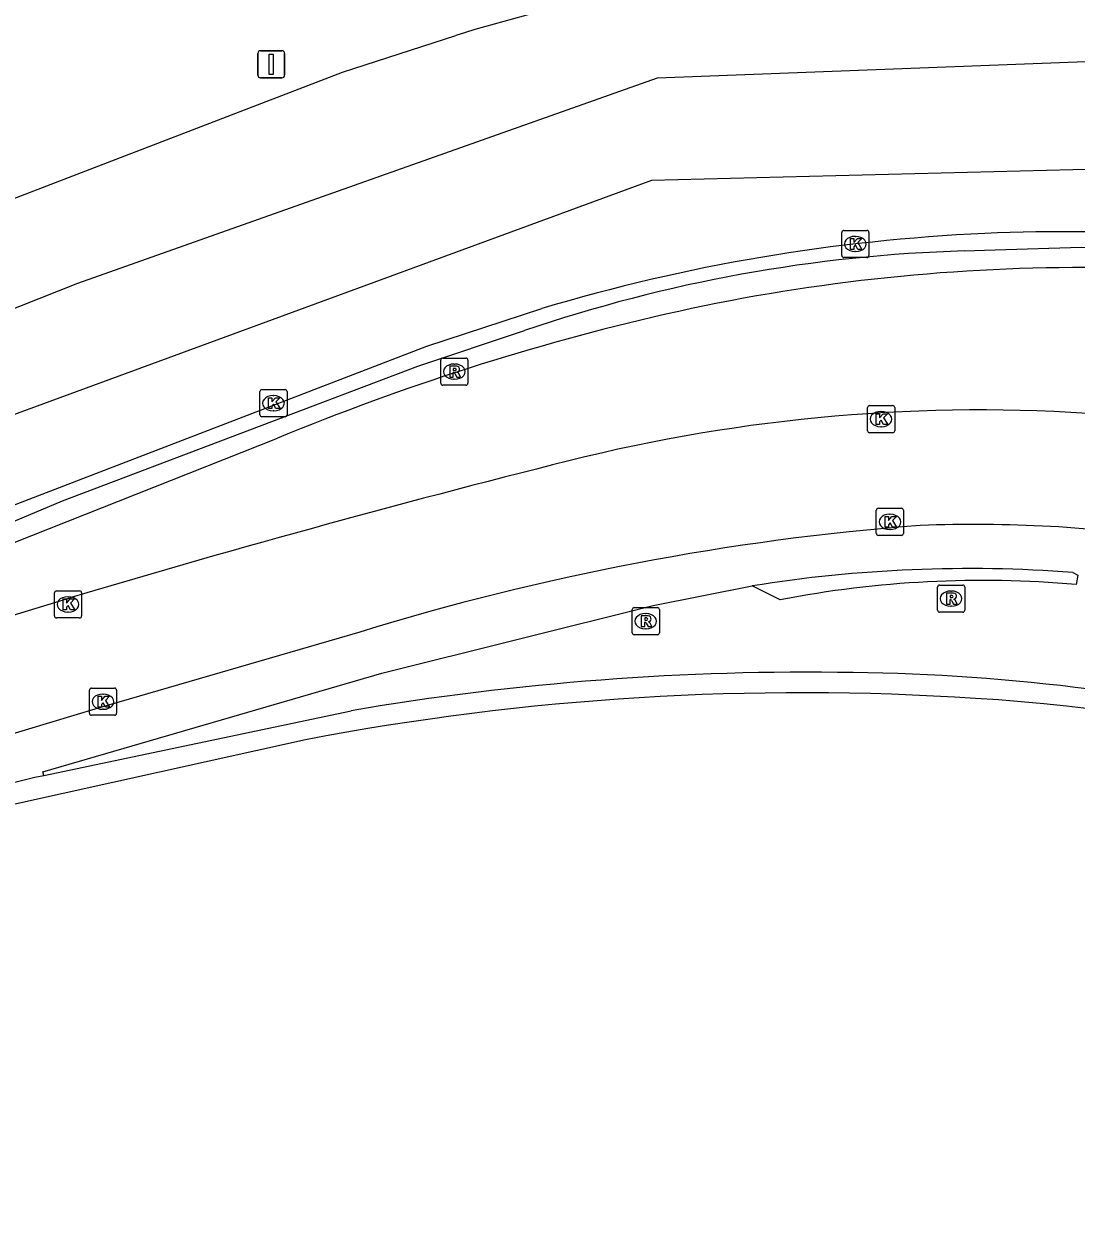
# Model space of a CAD drawing. Extents: x 161477 to 163040, y 383680 to 384868.
# Drawn here: x 162788.55 to 162827.32, y 384141.6 to 384185.7 of the extents above; entities that cross this region are included whole.
import ezdxf

# ---------------------------------------------------------------- set-up
doc = ezdxf.new("R2010")
doc.units = 0
for name, color, linetype in [('IMGEO_Berm_groen', 7, 'Continuous'), ('IMGEO_Berm_open', 7, 'Continuous'), ('IMGEO_Fietspad_gesloten', 7, 'Continuous'), ('IMGEO_Gemengd_bos', 7, 'Continuous'), ('IMGEO_Hek', 7, 'Continuous'), ('IMGEO_Kolk', 7, 'Continuous'), ('IMGEO_Rijbaan_lokaal_gesloten', 7, 'Continuous'), ('IMGEO_Rioolput', 7, 'Continuous'), ('IMGEO_Sirene', 7, 'Continuous'), ('IMGEO_Voetpad_open', 7, 'Continuous')]:
    doc.layers.add(name, color=color, linetype=linetype)

msp = doc.modelspace()

# ---------------------------------------------------------------- linework, layer by layer
at = {"layer": 'IMGEO_Berm_groen'}
for points in [[(162827.381, 384165.398), (162827.319, 384165.044)], [(162816.421, 384164.486), (162815.385, 384164.997)], [(162789.287, 384158.019), (162800.604, 384160.401)]]:
    msp.add_lwpolyline(points, dxfattribs=at)
for centre, radius, start, end in [((162823.845, 384126.197), 39.002, 84.8895, 100.9727), ((162817.424, 384061.352), 100.467, 89.04201, 99.63792), ((162818.15, 384085.655), 76.156, 76.10983, 89.28215)]:
    msp.add_arc(centre, radius, start, end, dxfattribs=at)
at = {"layer": 'IMGEO_Berm_open'}
for points in [[(162823.211, 384177.337), (162823.947, 384177.369), (162827.509, 384177.481), (162831.651, 384177.327), (162841.809, 384176.053), (162841.775, 384175.683)], [(162744.539, 384150.261), (162744.187, 384151.311), (162744.817, 384151.584), (162747.599, 384152.708), (162758.905, 384156.171), (162765.485, 384158.49), (162778.015, 384163.354), (162783.547, 384165.434), (162789.969, 384168.133), (162803.062, 384173.09), (162806.998, 384174.401)]]:
    msp.add_lwpolyline(points, dxfattribs=at)
msp.add_arc((162824.819, 384122.223), 55.137, 91.6713, 108.8575, dxfattribs=at)
at = {"layer": 'IMGEO_Fietspad_gesloten'}
for points in [[(162744.539, 384150.261), (162761.259, 384155.735), (162790.285, 384164.568)], [(162800.924, 384163.294), (162791.288, 384160.5), (162763.477, 384152.118), (162745.312, 384146.087), (162709.266, 384133.583)]]:
    msp.add_lwpolyline(points, dxfattribs=at)
for centre, radius, start, end in [((162823.804, 384109.116), 62.363, 85.23122, 103.52275), ((162912.361, 383755.649), 426.752, 103.98591, 106.6221), ((162828.829, 384072.976), 94.531, 94.39983, 107.16928), ((162823.504, 384114.338), 52.925, 81.6869, 92.0866)]:
    msp.add_arc(centre, radius, start, end, dxfattribs=at)
at = {"layer": 'IMGEO_Gemengd_bos'}
msp.add_lwpolyline([(162798.926, 384159.33), (162786.436, 384156.561), (162774.712, 384153.21), (162758.143, 384148.027), (162747.545, 384144.493)], dxfattribs=at)
for centre, radius, start, end in [((162817.215, 384063.665), 97.397, 86.23183, 100.82317), ((162820.093, 384098.772), 62.179, 62.03219, 86.75229)]:
    msp.add_arc(centre, radius, start, end, dxfattribs=at)
at = {"layer": 'IMGEO_Hek'}
msp.add_lwpolyline([(162773.262, 384160.694), (162797.898, 384170.442)], dxfattribs=at)
for centre, radius, start, end in [((162827.601, 384106.877), 69.848, 89.93921, 102.73793), ((162832.468, 384086.802), 90.502, 102.94114, 112.45631)]:
    msp.add_arc(centre, radius, start, end, dxfattribs=at)
at = {"layer": 'IMGEO_Kolk'}
for p, q in [((162818.686, 384177.167), (162818.686, 384178.019)), ((162818.761, 384178.093), (162819.613, 384178.093)), ((162819.687, 384178.019), (162819.687, 384177.167)), ((162819.174, 384177.873), (162819.199, 384177.873)), ((162819.613, 384177.093), (162818.761, 384177.093)), ((162819.197, 384177.313), (162819.172, 384177.313)), ((162797.319, 384172.227), (162798.171, 384172.227)), ((162797.244, 384171.301), (162797.244, 384172.153)), ((162797.732, 384172.007), (162797.757, 384172.007)), ((162798.245, 384172.153), (162798.245, 384171.301)), ((162797.755, 384171.447), (162797.73, 384171.447)), ((162819.634, 384170.716), (162819.634, 384171.568)), ((162819.709, 384171.642), (162820.561, 384171.642)), ((162820.122, 384171.422), (162820.147, 384171.422)), ((162820.635, 384171.568), (162820.635, 384170.716)), ((162798.171, 384171.227), (162797.319, 384171.227)), ((162820.145, 384170.862), (162820.12, 384170.862)), ((162820.561, 384170.642), (162819.709, 384170.642)), ((162819.959, 384166.93), (162819.959, 384167.782)), ((162820.034, 384167.856), (162820.886, 384167.856)), ((162820.96, 384167.782), (162820.96, 384166.93)), ((162820.447, 384167.636), (162820.472, 384167.636)), ((162820.47, 384167.076), (162820.445, 384167.076)), ((162820.886, 384166.856), (162820.034, 384166.856)), ((162789.676, 384163.89), (162789.676, 384164.742)), ((162789.751, 384164.816), (162790.603, 384164.816)), ((162790.677, 384164.742), (162790.677, 384163.89)), ((162790.164, 384164.596), (162790.189, 384164.596)), ((162790.603, 384163.816), (162789.751, 384163.816)), ((162790.187, 384164.036), (162790.162, 384164.036)), ((162791.039, 384161.232), (162791.891, 384161.232)), ((162790.964, 384160.306), (162790.964, 384161.158)), ((162791.452, 384161.012), (162791.477, 384161.012)), ((162791.965, 384161.158), (162791.965, 384160.306)), ((162791.475, 384160.452), (162791.45, 384160.452)), ((162791.891, 384160.232), (162791.039, 384160.232))]:
    msp.add_line(p, q, dxfattribs=at)
for points in [[(162818.686, 384177.167), (162818.686, 384178.019)], [(162818.761, 384178.093), (162819.613, 384178.093)], [(162819.687, 384178.019), (162819.687, 384177.167)], [(162819.007, 384177.793), (162819.13, 384177.793), (162819.13, 384177.642), (162819.26, 384177.793), (162819.424, 384177.793), (162819.278, 384177.642), (162819.431, 384177.393), (162819.279, 384177.393), (162819.194, 384177.557), (162819.13, 384177.49), (162819.13, 384177.393), (162819.007, 384177.393), (162819.007, 384177.793)], [(162819.613, 384177.093), (162818.761, 384177.093)], [(162797.319, 384172.227), (162798.171, 384172.227)], [(162797.244, 384171.301), (162797.244, 384172.153)], [(162797.565, 384171.927), (162797.688, 384171.927), (162797.688, 384171.776), (162797.818, 384171.927), (162797.982, 384171.927), (162797.836, 384171.776), (162797.989, 384171.527), (162797.837, 384171.527), (162797.752, 384171.691), (162797.688, 384171.624), (162797.688, 384171.527), (162797.565, 384171.527), (162797.565, 384171.927)], [(162798.245, 384172.153), (162798.245, 384171.301)], [(162819.634, 384170.716), (162819.634, 384171.568)], [(162819.709, 384171.642), (162820.561, 384171.642)], [(162819.955, 384171.342), (162820.078, 384171.342), (162820.078, 384171.191), (162820.208, 384171.342), (162820.372, 384171.342), (162820.226, 384171.191), (162820.379, 384170.942), (162820.227, 384170.942), (162820.142, 384171.106), (162820.078, 384171.039), (162820.078, 384170.942), (162819.955, 384170.942), (162819.955, 384171.342)], [(162820.635, 384171.568), (162820.635, 384170.716)], [(162798.171, 384171.227), (162797.319, 384171.227)], [(162820.561, 384170.642), (162819.709, 384170.642)], [(162819.959, 384166.93), (162819.959, 384167.782)], [(162820.034, 384167.856), (162820.886, 384167.856)], [(162820.96, 384167.782), (162820.96, 384166.93)], [(162820.28, 384167.556), (162820.403, 384167.556), (162820.403, 384167.405), (162820.533, 384167.556), (162820.697, 384167.556), (162820.551, 384167.405), (162820.704, 384167.156), (162820.552, 384167.156), (162820.467, 384167.32), (162820.403, 384167.253), (162820.403, 384167.156), (162820.28, 384167.156), (162820.28, 384167.556)], [(162820.886, 384166.856), (162820.034, 384166.856)], [(162789.676, 384163.89), (162789.676, 384164.742)], [(162789.751, 384164.816), (162790.603, 384164.816)], [(162790.677, 384164.742), (162790.677, 384163.89)], [(162789.997, 384164.516), (162790.12, 384164.516), (162790.12, 384164.365), (162790.25, 384164.516), (162790.414, 384164.516), (162790.268, 384164.365), (162790.421, 384164.116), (162790.269, 384164.116), (162790.184, 384164.28), (162790.12, 384164.213), (162790.12, 384164.116), (162789.997, 384164.116), (162789.997, 384164.516)], [(162790.603, 384163.816), (162789.751, 384163.816)], [(162791.039, 384161.232), (162791.891, 384161.232)], [(162790.964, 384160.306), (162790.964, 384161.158)], [(162791.285, 384160.932), (162791.408, 384160.932), (162791.408, 384160.781), (162791.538, 384160.932), (162791.702, 384160.932), (162791.556, 384160.781), (162791.709, 384160.532), (162791.557, 384160.532), (162791.472, 384160.696), (162791.408, 384160.629), (162791.408, 384160.532), (162791.285, 384160.532), (162791.285, 384160.932)], [(162791.965, 384161.158), (162791.965, 384160.306)], [(162791.891, 384160.232), (162791.039, 384160.232)]]:
    msp.add_lwpolyline(points, dxfattribs=at)
for centre, start, end in [((162818.763, 384178.017), 91.552, 178.448), ((162818.763, 384178.017), 91.552, 178.448), ((162819.611, 384178.017), 1.552, 88.448), ((162819.611, 384178.017), 1.552, 88.448), ((162818.763, 384177.169), 181.552, 268.448), ((162818.763, 384177.169), 181.552, 268.448), ((162819.611, 384177.169), 271.552, 358.448), ((162819.611, 384177.169), 271.552, 358.448), ((162797.321, 384172.151), 91.552, 178.448), ((162797.321, 384172.151), 91.552, 178.448), ((162798.169, 384172.151), 1.552, 88.448), ((162798.169, 384172.151), 1.552, 88.448), ((162819.711, 384171.566), 91.552, 178.448), ((162819.711, 384171.566), 91.552, 178.448), ((162820.559, 384171.566), 1.552, 88.448), ((162820.559, 384171.566), 1.552, 88.448), ((162797.321, 384171.303), 181.552, 268.448), ((162797.321, 384171.303), 181.552, 268.448), ((162798.169, 384171.303), 271.552, 358.448), ((162798.169, 384171.303), 271.552, 358.448), ((162819.711, 384170.718), 181.552, 268.448), ((162819.711, 384170.718), 181.552, 268.448), ((162820.559, 384170.718), 271.552, 358.448), ((162820.559, 384170.718), 271.552, 358.448), ((162820.036, 384167.78), 91.552, 178.448), ((162820.036, 384167.78), 91.552, 178.448), ((162820.884, 384167.78), 1.552, 88.448), ((162820.884, 384167.78), 1.552, 88.448), ((162820.036, 384166.932), 181.552, 268.448), ((162820.036, 384166.932), 181.552, 268.448), ((162820.884, 384166.932), 271.552, 358.448), ((162820.884, 384166.932), 271.552, 358.448), ((162789.753, 384164.74), 91.552, 178.448), ((162789.753, 384164.74), 91.552, 178.448), ((162790.601, 384164.74), 1.552, 88.448), ((162790.601, 384164.74), 1.552, 88.448), ((162789.753, 384163.892), 181.552, 268.448), ((162789.753, 384163.892), 181.552, 268.448), ((162790.601, 384163.892), 271.552, 358.448), ((162790.601, 384163.892), 271.552, 358.448), ((162791.041, 384161.156), 91.552, 178.448), ((162791.041, 384161.156), 91.552, 178.448), ((162791.889, 384161.156), 1.552, 88.448), ((162791.889, 384161.156), 1.552, 88.448), ((162791.041, 384160.308), 181.552, 268.448), ((162791.041, 384160.308), 181.552, 268.448), ((162791.889, 384160.308), 271.552, 358.448), ((162791.889, 384160.308), 271.552, 358.448)]:
    msp.add_arc(centre, 0.0765, start, end, dxfattribs=at)
for centre, major_axis, ratio, start_param, end_param in [((162819.173, 384177.593), (-0.387, 0.002), 0.722429, 4.712389, 7.853982), ((162819.198, 384177.593), (-0.39, 0.002), 0.717154, 1.570796, 4.712389), ((162797.731, 384171.727), (-0.387, 0.002), 0.722429, 4.712389, 7.853982), ((162797.756, 384171.727), (-0.39, 0.002), 0.717154, 1.570796, 4.712389), ((162820.121, 384171.142), (-0.387, 0.002), 0.722429, 4.712389, 7.853982), ((162820.146, 384171.142), (-0.39, 0.002), 0.717154, 1.570796, 4.712389), ((162820.446, 384167.356), (-0.387, 0.002), 0.722429, 4.712389, 7.853982), ((162820.471, 384167.356), (-0.39, 0.002), 0.717154, 1.570796, 4.712389), ((162790.163, 384164.316), (-0.387, 0.002), 0.722429, 4.712389, 7.853982), ((162790.188, 384164.316), (-0.39, 0.002), 0.717154, 1.570796, 4.712389), ((162791.451, 384160.732), (-0.387, 0.002), 0.722429, 4.712389, 7.853982), ((162791.476, 384160.732), (-0.39, 0.002), 0.717154, 1.570796, 4.712389)]:
    msp.add_ellipse(centre, major_axis=major_axis, ratio=ratio, start_param=start_param, end_param=end_param, dxfattribs=at)
at = {"layer": 'IMGEO_Rijbaan_lokaal_gesloten'}
for points in [[(162683.95, 384142.327), (162684.249, 384142.419), (162698.674, 384146.845), (162709.371, 384150.279), (162725.868, 384155.944), (162745.801, 384163.034), (162759.586, 384168.208), (162770.966, 384172.605), (162778.932, 384175.682), (162784.658, 384177.923), (162800.286, 384183.921), (162804.463, 384185.278)], [(162609.421, 384117.982), (162642.12, 384126.533), (162675.719, 384136.324), (162712.879, 384147.672), (162738.69, 384156.795), (162766.949, 384166.808), (162790.535, 384176.153), (162811.896, 384183.719), (162833.796, 384184.545)], [(162837.879, 384180.597), (162811.674, 384179.936), (162768.062, 384163.915), (162722.002, 384147.227), (162669.934, 384130.761), (162609.236, 384114.248)], [(162725.731, 384144.744), (162745.186, 384152.491), (162747.653, 384153.402), (162748.962, 384153.847), (162757.138, 384156.307), (162765.272, 384159.144), (162777.808, 384163.989), (162803.395, 384173.828), (162807.633, 384175.212)]]:
    msp.add_lwpolyline(points, dxfattribs=at)
for centre, radius, start, end in [((162826.414, 384112.936), 75.599, 97.95217, 106.87941), ((162826.962, 384110.719), 67.327, 92.56059, 106.68384), ((162826.96, 384110.878), 67.168, 86.14112, 92.56472)]:
    msp.add_arc(centre, radius, start, end, dxfattribs=at)
at = {"layer": 'IMGEO_Rioolput'}
for p, q in [((162803.909, 384172.466), (162803.909, 384173.318)), ((162803.984, 384173.392), (162804.836, 384173.392)), ((162804.397, 384173.172), (162804.422, 384173.172)), ((162804.91, 384173.318), (162804.91, 384172.466)), ((162804.836, 384172.392), (162803.984, 384172.392)), ((162804.42, 384172.612), (162804.395, 384172.612)), ((162822.214, 384164.104), (162822.214, 384164.956)), ((162822.289, 384165.03), (162823.141, 384165.03)), ((162822.702, 384164.81), (162822.727, 384164.81)), ((162823.215, 384164.956), (162823.215, 384164.104)), ((162822.725, 384164.25), (162822.7, 384164.25)), ((162810.963, 384163.271), (162810.963, 384164.123)), ((162811.038, 384164.197), (162811.89, 384164.197)), ((162811.451, 384163.977), (162811.476, 384163.977)), ((162811.964, 384164.123), (162811.964, 384163.271)), ((162823.141, 384164.03), (162822.289, 384164.03)), ((162811.474, 384163.417), (162811.449, 384163.417)), ((162811.89, 384163.197), (162811.038, 384163.197))]:
    msp.add_line(p, q, dxfattribs=at)
for points in [[(162803.909, 384172.466), (162803.909, 384173.318)], [(162803.984, 384173.392), (162804.836, 384173.392)], [(162804.498, 384173.09), (162804.246, 384173.092), (162804.246, 384172.692)], [(162804.91, 384173.318), (162804.91, 384172.466)], [(162804.246, 384172.692), (162804.37, 384172.692), (162804.37, 384172.854), (162804.381, 384172.854)], [(162804.424, 384173.011), (162804.37, 384173.011), (162804.37, 384172.93)], [(162804.37, 384172.93), (162804.422, 384172.93)], [(162804.428, 384172.825), (162804.499, 384172.692), (162804.639, 384172.692), (162804.574, 384172.818)], [(162804.836, 384172.392), (162803.984, 384172.392)], [(162822.214, 384164.104), (162822.214, 384164.956)], [(162822.289, 384165.03), (162823.141, 384165.03)], [(162822.803, 384164.728), (162822.551, 384164.73), (162822.551, 384164.33)], [(162823.215, 384164.956), (162823.215, 384164.104)], [(162822.551, 384164.33), (162822.675, 384164.33), (162822.675, 384164.492), (162822.686, 384164.492)], [(162822.729, 384164.649), (162822.675, 384164.649), (162822.675, 384164.568)], [(162822.675, 384164.568), (162822.727, 384164.568)], [(162822.733, 384164.463), (162822.804, 384164.33), (162822.944, 384164.33), (162822.879, 384164.456)], [(162810.963, 384163.271), (162810.963, 384164.123)], [(162811.038, 384164.197), (162811.89, 384164.197)], [(162811.552, 384163.895), (162811.3, 384163.897), (162811.3, 384163.497)], [(162811.478, 384163.816), (162811.424, 384163.816), (162811.424, 384163.735)], [(162811.964, 384164.123), (162811.964, 384163.271)], [(162823.141, 384164.03), (162822.289, 384164.03)], [(162811.3, 384163.497), (162811.424, 384163.497), (162811.424, 384163.659), (162811.435, 384163.659)], [(162811.424, 384163.735), (162811.476, 384163.735)], [(162811.482, 384163.63), (162811.553, 384163.497), (162811.693, 384163.497), (162811.628, 384163.623)], [(162811.89, 384163.197), (162811.038, 384163.197)]]:
    msp.add_lwpolyline(points, dxfattribs=at)
for centre, radius, start, end in [((162803.986, 384173.316), 0.0765, 91.552, 178.448), ((162803.986, 384173.316), 0.0765, 91.552, 178.448), ((162804.497, 384172.98), 0.109, 350.3612, 89.416), ((162804.834, 384173.316), 0.0765, 1.552, 88.448), ((162804.834, 384173.316), 0.0765, 1.552, 88.448), ((162804.38, 384172.801), 0.0533, 26.0293, 88.6989), ((162804.406, 384173.119), 0.19, 274.7715, 282.9687), ((162804.43, 384172.915), 0.0964, 77.0061, 93.1865), ((162804.444, 384172.972), 0.0378, 276.6634, 79.6772), ((162804.495, 384172.98), 0.112, 277.5842, 350.9817), ((162804.479, 384172.765), 0.108, 29.5134, 73.7905), ((162803.986, 384172.468), 0.0765, 181.552, 268.448), ((162803.986, 384172.468), 0.0765, 181.552, 268.448), ((162804.834, 384172.468), 0.0765, 271.552, 358.448), ((162804.834, 384172.468), 0.0765, 271.552, 358.448), ((162822.291, 384164.954), 0.0765, 91.552, 178.448), ((162822.291, 384164.954), 0.0765, 91.552, 178.448), ((162822.802, 384164.618), 0.109, 350.3612, 89.416), ((162823.139, 384164.954), 0.0765, 1.552, 88.448), ((162823.139, 384164.954), 0.0765, 1.552, 88.448), ((162822.685, 384164.439), 0.0533, 26.0293, 88.6989), ((162822.711, 384164.757), 0.19, 274.7715, 282.9687), ((162822.735, 384164.553), 0.0964, 77.0061, 93.1865), ((162822.749, 384164.61), 0.0378, 276.6634, 79.6772), ((162822.8, 384164.618), 0.112, 277.5842, 350.9817), ((162822.784, 384164.403), 0.108, 29.5134, 73.7905), ((162811.04, 384164.121), 0.0765, 91.552, 178.448), ((162811.04, 384164.121), 0.0765, 91.552, 178.448), ((162811.484, 384163.72), 0.0964, 77.0061, 93.1865), ((162811.498, 384163.777), 0.0378, 276.6634, 79.6772), ((162811.551, 384163.785), 0.109, 350.3612, 89.416), ((162811.888, 384164.121), 0.0765, 1.552, 88.448), ((162811.888, 384164.121), 0.0765, 1.552, 88.448), ((162822.291, 384164.106), 0.0765, 181.552, 268.448), ((162822.291, 384164.106), 0.0765, 181.552, 268.448), ((162823.139, 384164.106), 0.0765, 271.552, 358.448), ((162823.139, 384164.106), 0.0765, 271.552, 358.448), ((162811.434, 384163.606), 0.0533, 26.0293, 88.6989), ((162811.46, 384163.924), 0.19, 274.7715, 282.9687), ((162811.549, 384163.785), 0.112, 277.5842, 350.9817), ((162811.533, 384163.57), 0.108, 29.5134, 73.7905), ((162811.04, 384163.273), 0.0765, 181.552, 268.448), ((162811.04, 384163.273), 0.0765, 181.552, 268.448), ((162811.888, 384163.273), 0.0765, 271.552, 358.448), ((162811.888, 384163.273), 0.0765, 271.552, 358.448)]:
    msp.add_arc(centre, radius, start, end, dxfattribs=at)
for centre, major_axis, ratio, start_param, end_param in [((162804.396, 384172.892), (-0.387, 0.002), 0.722429, 4.712389, 7.853982), ((162804.421, 384172.892), (-0.39, 0.002), 0.717154, 1.570796, 4.712389), ((162822.701, 384164.53), (-0.387, 0.002), 0.722429, 4.712389, 7.853982), ((162822.726, 384164.53), (-0.39, 0.002), 0.717154, 1.570796, 4.712389), ((162811.45, 384163.697), (-0.387, 0.002), 0.722429, 4.712389, 7.853982), ((162811.475, 384163.697), (-0.39, 0.002), 0.717154, 1.570796, 4.712389)]:
    msp.add_ellipse(centre, major_axis=major_axis, ratio=ratio, start_param=start_param, end_param=end_param, dxfattribs=at)
at = {"layer": 'IMGEO_Sirene'}
for p, q in [((162797.168, 384183.814), (162797.168, 384184.614)), ((162797.168, 384184.614), (162797.168, 384183.814)), ((162797.268, 384184.714), (162798.058, 384184.714)), ((162798.058, 384184.714), (162797.268, 384184.714)), ((162798.158, 384184.614), (162798.158, 384183.814)), ((162798.158, 384183.814), (162798.158, 384184.614)), ((162798.058, 384183.714), (162797.268, 384183.714)), ((162797.268, 384183.714), (162798.058, 384183.714))]:
    msp.add_line(p, q, dxfattribs=at)
msp.add_lwpolyline([(162797.588, 384184.589), (162797.738, 384184.589), (162797.738, 384183.839), (162797.588, 384183.839), (162797.588, 384184.589)], dxfattribs=at)
for centre, start, end in [((162797.268, 384184.614), 90, 180), ((162797.268, 384184.614), 90, 180), ((162798.058, 384184.614), 0, 90), ((162798.058, 384184.614), 360, 90), ((162797.268, 384183.814), 180, 270), ((162797.268, 384183.814), 180, 270), ((162798.058, 384183.814), 270, 0), ((162798.058, 384183.814), 270, 0)]:
    msp.add_arc(centre, 0.1, start, end, dxfattribs=at)
at = {"layer": 'IMGEO_Voetpad_open'}
for points in [[(162827.204, 384165.489), (162827.381, 384165.398)], [(162789.287, 384158.019), (162789.247, 384158.147), (162801.741, 384161.786), (162811.742, 384164.276), (162815.385, 384164.997)], [(162747.545, 384144.493), (162747.323, 384145.209), (162757.778, 384148.654), (162775.77, 384154.281), (162786.015, 384157.231), (162788.95, 384157.948), (162789.287, 384158.019)]]:
    msp.add_lwpolyline(points, dxfattribs=at)
msp.add_arc((162823.37, 384115.386), 50.25, 85.6241, 99.1433, dxfattribs=at)

doc.saveas('drawing.dxf')
